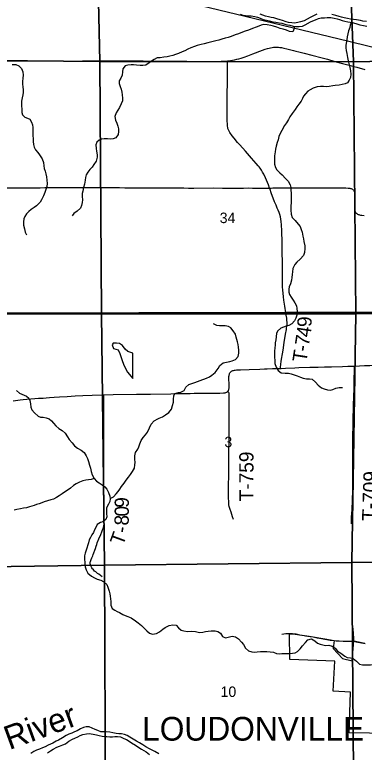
# Model space of a CAD drawing. Extents: x 1874609 to 2204689, y 815661 to 1281160.
# Drawn here: x 2028176 to 2035544, y 951876 to 967419 of the extents above; entities that cross this region are included whole.
import ezdxf

# ---------------------------------------------------------------- set-up
doc = ezdxf.new("R2010")
doc.units = 0
for name, color, linetype in [('GM_X_Corporation', 7, 'Continuous'), ('GM_X_Corporation_Text', 7, 'Continuous'), ('GM_X_County_Road', 7, 'Continuous'), ('GM_X_Major_River', 7, 'Continuous'), ('GM_X_Major_River_Text', 7, 'Continuous'), ('GM_X_Minor_Lake', 7, 'Continuous'), ('GM_X_Minor_River', 7, 'Continuous'), ('GM_X_Rail_Line', 7, 'Continuous'), ('GM_X_Section', 7, 'Continuous'), ('GM_X_Section_Text', 7, 'Continuous'), ('GM_X_State_Route', 7, 'Continuous'), ('GM_X_Township', 7, 'Continuous'), ('GM_X_Township_Road', 7, 'Continuous'), ('GM_X_Township_Road_Text', 7, 'Continuous')]:
    doc.layers.add(name, color=color, linetype=linetype)

msp = doc.modelspace()

# ---------------------------------------------------------------- linework, layer by layer
at = {"layer": 'GM_X_Corporation'}
msp.add_lwpolyline([(2036512, 952266), (2035224, 952285), (2035251, 953141), (2034886, 953161), (2034921, 953795), (2033972, 953834), (2033970, 954368), (2034036, 954371), (2034385, 954324), (2034756, 954257), (2034909, 954232), (2034892, 954063), (2035086, 953853), (2035292, 953802), (2035322, 954222), (2035423, 954203), (2035556, 954178)], dxfattribs=at)
at = {"layer": 'GM_X_County_Road'}
for points in [[(2035341, 960015), (2035547, 960026), (2035662, 960029), (2035761, 960032), (2035843, 960035), (2036007, 960042), (2036138, 960049), (2036203, 960052), (2036334, 960060), (2036416, 960064), (2036465, 960067), (2036514, 960070), (2036596, 960076), (2036678, 960081), (2036793, 960088), (2036875, 960093), (2037038, 960102), (2037235, 960113), (2037480, 960128), (2037611, 960136), (2037676, 960139), (2037790, 960145), (2037876, 960150)], [(2032663, 959479), (2032670, 959488), (2032679, 959502), (2032686, 959518), (2032690, 959534), (2032693, 959551), (2032695, 959584), (2032694, 959634), (2032692, 959749), (2032692, 959798), (2032693, 959814), (2032696, 959830), (2032700, 959845), (2032706, 959859), (2032713, 959873), (2032723, 959885), (2032734, 959896), (2032746, 959906), (2032760, 959914), (2032775, 959920), (2032790, 959925), (2032806, 959928), (2032822, 959930), (2032854, 959933), (2032936, 959937), (2033116, 959944), (2033346, 959952), (2033444, 959956), (2033494, 959958), (2033608, 959961), (2033690, 959964), (2033776, 959966)], [(2033776, 959966), (2033789, 959966), (2033887, 959970), (2034083, 959979), (2034165, 959982), (2034395, 959990), (2034575, 959994), (2034707, 959997), (2034854, 960001), (2035084, 960009), (2035199, 960014), (2035341, 960015)], [(2030052, 959412), (2030249, 959417), (2030741, 959421), (2031037, 959426), (2031463, 959430), (2031627, 959434), (2031759, 959437), (2031873, 959440), (2031955, 959442), (2032070, 959444), (2032349, 959445), (2032497, 959447), (2032580, 959449), (2032613, 959453), (2032629, 959458), (2032645, 959465), (2032659, 959475), (2032663, 959479)], [(2028141, 959282), (2028287, 959300), (2028351, 959307), (2028433, 959316), (2028515, 959323), (2028596, 959330), (2028678, 959335), (2028776, 959342), (2028841, 959347), (2028906, 959352), (2029005, 959360), (2029119, 959368), (2029282, 959377), (2029446, 959385), (2029609, 959392), (2029806, 959401), (2030019, 959411), (2030052, 959412)]]:
    msp.add_lwpolyline(points, dxfattribs=at)
at = {"layer": 'GM_X_Major_River'}
for points in [[(2032925, 967430), (2032985, 967412), (2033043, 967400), (2033097, 967396), (2033159, 967394), (2033234, 967384), (2033292, 967368), (2033348, 967346), (2033410, 967320), (2033484, 967304), (2033536, 967292), (2033616, 967272), (2033682, 967262), (2033751, 967250), (2033803, 967239), (2033871, 967219), (2033925, 967205), (2033977, 967197), (2034047, 967179), (2034103, 967171), (2034171, 967169), (2034241, 967181), (2034296, 967209), (2034412, 967267), (2034462, 967291), (2034514, 967315), (2034580, 967343), (2034633, 967351), (2034705, 967357), (2034763, 967359), (2034839, 967359), (2034909, 967349), (2034971, 967333), (2035025, 967317), (2035081, 967301), (2035133, 967283), (2035196, 967267), (2035250, 967261), (2035314, 967249), (2035388, 967229), (2035454, 967209), (2035528, 967191), (2035596, 967178)], [(2034546, 967434), (2034474, 967398), (2034406, 967361), (2034342, 967325), (2034274, 967291), (2034200, 967267), (2034143, 967253), (2034071, 967245), (2034019, 967247), (2033947, 967257), (2033895, 967268), (2033823, 967296), (2033769, 967312), (2033701, 967336), (2033636, 967352), (2033578, 967364), (2033528, 967374), (2033462, 967390), (2033404, 967412), (2033348, 967432)], [(2034943, 967401), (2034857, 967423)], [(2035588, 967279), (2035516, 967287), (2035464, 967297), (2035384, 967309), (2035318, 967321), (2035254, 967329), (2035188, 967337), (2035120, 967355), (2035067, 967369), (2035013, 967381), (2034943, 967401)], [(2031214, 951845), (2031128, 951893), (2031072, 951923), (2031013, 951951), (2030941, 951991), (2030877, 952032), (2030805, 952076), (2030741, 952110), (2030669, 952152), (2030599, 952192), (2030543, 952226), (2030487, 952252), (2030425, 952266), (2030371, 952266), (2030311, 952268), (2030241, 952282), (2030180, 952298), (2030104, 952304), (2030048, 952304), (2029994, 952306), (2029928, 952337), (2029872, 952359), (2029810, 952381), (2029748, 952409), (2029678, 952413), (2029624, 952395), (2029564, 952367), (2029492, 952331), (2029432, 952303), (2029376, 952281), (2029318, 952254), (2029262, 952226), (2029180, 952178), (2029098, 952132), (2029046, 952108), (2028980, 952068), (2028882, 952022), (2028814, 951990), (2028762, 951969), (2028694, 951943), (2028634, 951917), (2028576, 951891), (2028512, 951847)], [(2028866, 951863), (2028932, 951904), (2028988, 951940), (2029062, 951986), (2029122, 952004), (2029190, 952032), (2029244, 952056), (2029318, 952112), (2029392, 952154), (2029442, 952173), (2029506, 952203), (2029558, 952229), (2029614, 952249), (2029686, 952267), (2029744, 952269), (2029832, 952259), (2029902, 952243), (2029954, 952229), (2030018, 952215), (2030068, 952210), (2030119, 952206), (2030181, 952204), (2030239, 952204), (2030289, 952208), (2030339, 952208), (2030403, 952198), (2030473, 952168), (2030529, 952142), (2030587, 952110), (2030639, 952076), (2030719, 952022), (2030791, 951978), (2030845, 951944), (2030897, 951916), (2030947, 951884), (2031020, 951827)]]:
    msp.add_lwpolyline(points, dxfattribs=at)
at = {"layer": 'GM_X_Minor_Lake'}
for points in [[(2030662, 960290), (2030560, 960324), (2030506, 960368), (2030450, 960446), (2030386, 960494), (2030322, 960498), (2030250, 960496), (2030227, 960464), (2030259, 960388), (2030354, 960354), (2030394, 960282), (2030432, 960155), (2030473, 960031), (2030555, 959887), (2030668, 959754)], [(2030668, 959754), (2030662, 960290)]]:
    msp.add_lwpolyline(points, dxfattribs=at)
at = {"layer": 'GM_X_Minor_River'}
for points in [[(2035266, 967258), (2035250, 967201), (2035240, 967151), (2035215, 967080), (2035199, 967014), (2035185, 966956), (2035175, 966890), (2035163, 966822), (2035157, 966770), (2035157, 966720), (2035165, 966669), (2035175, 966599), (2035191, 966517), (2035205, 966449), (2035217, 966391), (2035241, 966306), (2035257, 966234), (2035264, 966164), (2035254, 966100), (2035228, 966042), (2035194, 965986), (2035142, 965964), (2035080, 965946), (2035018, 965938), (2034933, 965928), (2034881, 965920), (2034807, 965910), (2034743, 965902), (2034685, 965904), (2034619, 965910), (2034549, 965898), (2034470, 965874), (2034404, 965836), (2034354, 965806), (2034304, 965754), (2034266, 965701), (2034240, 965651), (2034212, 965601), (2034165, 965535), (2034125, 965475), (2034085, 965419), (2034021, 965339), (2033977, 965266), (2033945, 965214), (2033902, 965142), (2033866, 965082), (2033806, 964982), (2033770, 964914), (2033746, 964852), (2033726, 964781), (2033706, 964725), (2033685, 964647), (2033675, 964585), (2033663, 964527), (2033653, 964447), (2033651, 964386), (2033649, 964328), (2033651, 964272), (2033671, 964202), (2033703, 964152), (2033761, 964088), (2033811, 964044), (2033885, 963971), (2033939, 963915), (2033981, 963833), (2033995, 963779), (2033999, 963727), (2034001, 963650), (2034001, 963484), (2033997, 963364), (2033997, 963302), (2034002, 963215), (2034026, 963149), (2034088, 963081), (2034153, 963007), (2034191, 962955), (2034217, 962890), (2034235, 962836), (2034252, 962756), (2034264, 962696), (2034272, 962638), (2034288, 962552), (2034288, 962491), (2034282, 962409), (2034260, 962345), (2034196, 962267), (2034120, 962207), (2034077, 962157), (2034041, 962068), (2034029, 962004), (2034023, 961948), (2034019, 961880), (2034011, 961826), (2033987, 961748), (2033963, 961686), (2033951, 961635), (2033952, 961573), (2033968, 961521), (2034004, 961469), (2034046, 961401), (2034080, 961351)], [(2034075, 967175), (2034063, 967129), (2034041, 967061), (2033971, 967067), (2033905, 967091), (2033835, 967113), (2033772, 967131), (2033700, 967157), (2033630, 967177), (2033576, 967191), (2033500, 967208), (2033426, 967212), (2033372, 967202), (2033318, 967180), (2033265, 967158), (2033187, 967131), (2033103, 967097), (2033033, 967071), (2032977, 967049), (2032896, 967019), (2032820, 966993), (2032736, 966963), (2032672, 966943), (2032610, 966923), (2032538, 966903), (2032477, 966885), (2032413, 966869), (2032359, 966855), (2032303, 966843), (2032249, 966829), (2032167, 966809), (2032103, 966793), (2032024, 966769), (2031962, 966753), (2031886, 966719), (2031828, 966695), (2031758, 966661), (2031708, 966635), (2031625, 966601), (2031565, 966579), (2031509, 966559), (2031443, 966545), (2031387, 966533), (2031317, 966523), (2031242, 966513), (2031176, 966509), (2031116, 966477), (2031062, 966441), (2031008, 966403), (2030938, 966359), (2030878, 966349), (2030817, 966349), (2030743, 966355), (2030681, 966363), (2030629, 966365), (2030561, 966359), (2030501, 966339), (2030457, 966277), (2030446, 966218), (2030438, 966144), (2030410, 966082), (2030378, 966026), (2030380, 965972), (2030400, 965910), (2030418, 965850), (2030432, 965789), (2030442, 965729), (2030450, 965661), (2030444, 965605), (2030420, 965539), (2030383, 965463), (2030351, 965409), (2030315, 965352), (2030283, 965274), (2030303, 965200), (2030325, 965136), (2030349, 965068), (2030361, 965018), (2030365, 964957), (2030357, 964893), (2030309, 964827), (2030254, 964805), (2030194, 964797), (2030130, 964801), (2030064, 964807), (2030008, 964797), (2029956, 964779), (2029906, 964733), (2029888, 964677), (2029891, 964597), (2029901, 964545), (2029913, 964468), (2029913, 964418), (2029889, 964332), (2029843, 964262), (2029805, 964210), (2029761, 964160), (2029713, 964104), (2029680, 964043), (2029670, 963987), (2029662, 963931)], [(2028124, 966374), (2028196, 966370), (2028264, 966346), (2028320, 966288), (2028344, 966217), (2028354, 966147), (2028348, 966083), (2028340, 966013), (2028340, 965959), (2028348, 965899), (2028356, 965839), (2028356, 965778), (2028343, 965728), (2028331, 965666), (2028319, 965600), (2028317, 965550), (2028321, 965492), (2028323, 965434), (2028325, 965361), (2028339, 965311), (2028391, 965259), (2028441, 965243), (2028491, 965215), (2028531, 965153), (2028551, 965099), (2028557, 965042), (2028555, 964978), (2028557, 964918), (2028559, 964864), (2028561, 964812), (2028565, 964750), (2028571, 964686), (2028583, 964625), (2028615, 964575), (2028659, 964517), (2028699, 964465), (2028753, 964383), (2028781, 964305), (2028789, 964236), (2028797, 964180), (2028817, 964120), (2028829, 964066), (2028843, 964000), (2028853, 963934), (2028858, 963861), (2028854, 963799), (2028832, 963733), (2028810, 963671), (2028782, 963605), (2028740, 963519), (2028710, 963466), (2028637, 963392), (2028587, 963354)], [(2029662, 963931), (2029646, 963851), (2029624, 963779), (2029608, 963703), (2029600, 963650), (2029600, 963588), (2029602, 963520), (2029598, 963464), (2029583, 963398), (2029561, 963346), (2029489, 963278), (2029421, 963232), (2029387, 963179)], [(2028587, 963354), (2028525, 963312), (2028475, 963272), (2028425, 963222), (2028387, 963170), (2028367, 963118), (2028358, 963054), (2028362, 962981), (2028378, 962907), (2028396, 962839), (2028420, 962783)], [(2034080, 961351), (2034116, 961283), (2034126, 961230), (2034128, 961162), (2034124, 961086), (2034104, 961022), (2034072, 960968), (2034018, 960902), (2033952, 960870), (2033896, 960858), (2033839, 960838), (2033785, 960814), (2033713, 960749), (2033697, 960699), (2033677, 960567), (2033667, 960503), (2033665, 960453), (2033657, 960399), (2033652, 960330), (2033650, 960260), (2033652, 960206), (2033656, 960134), (2033662, 960070), (2033688, 959992), (2033732, 959919), (2033792, 959875), (2033880, 959867), (2033944, 959865), (2034001, 959851), (2034069, 959833), (2034131, 959809), (2034201, 959783), (2034257, 959761), (2034329, 959749), (2034393, 959745), (2034445, 959739), (2034517, 959678), (2034572, 959614), (2034644, 959556), (2034700, 959534), (2034772, 959512), (2034824, 959510), (2034882, 959522), (2034946, 959546), (2035014, 959562), (2035083, 959564)], [(2030188, 957222), (2030260, 957258), (2030316, 957322), (2030356, 957373), (2030394, 957423), (2030428, 957477), (2030479, 957545), (2030525, 957611), (2030575, 957675), (2030617, 957733), (2030659, 957793), (2030697, 957866), (2030710, 957930), (2030712, 957982), (2030708, 958052), (2030708, 958122), (2030720, 958192), (2030768, 958261), (2030792, 958311), (2030812, 958377), (2030844, 958447), (2030883, 958513), (2030929, 958563), (2030975, 958619), (2031019, 958714), (2031051, 958792), (2031117, 958860), (2031190, 958906), (2031218, 958916), (2031288, 958942), (2031356, 958984), (2031426, 959038), (2031477, 959108), (2031503, 959185), (2031519, 959255), (2031523, 959319), (2031531, 959389), (2031551, 959439), (2031627, 959457), (2031679, 959465), (2031746, 959503), (2031780, 959567), (2031844, 959627), (2031906, 959648), (2031972, 959666), (2032030, 959688), (2032086, 959712), (2032215, 959760), (2032279, 959790), (2032333, 959820), (2032403, 959882), (2032462, 959962), (2032496, 960024), (2032568, 960082), (2032638, 960100), (2032710, 960114), (2032760, 960126), (2032831, 960156), (2032887, 960220), (2032897, 960289), (2032899, 960349), (2032893, 960411), (2032883, 960473), (2032873, 960525), (2032861, 960575), (2032845, 960625), (2032827, 960686), (2032783, 960756), (2032733, 960818), (2032683, 960846), (2032613, 960860), (2032563, 960862), (2032491, 960864), (2032439, 960870), (2032366, 960904)], [(2028210, 959499), (2028274, 959445), (2028422, 959380), (2028475, 959340), (2028494, 959288), (2028506, 959222), (2028516, 959152), (2028534, 959094), (2028590, 959030), (2028670, 958961), (2028721, 958939), (2028775, 958935), (2028837, 958927), (2028899, 958901), (2028949, 958863), (2028991, 958811), (2029043, 958757), (2029107, 958696), (2029177, 958654), (2029241, 958598), (2029289, 958524), (2029321, 958464), (2029383, 958398), (2029433, 958331), (2029499, 958283), (2029576, 958241), (2029636, 958191), (2029678, 958125), (2029708, 958069), (2029732, 958002), (2029754, 957928), (2029770, 957860), (2029785, 957790), (2029807, 957722), (2029847, 957643), (2029901, 957587), (2029952, 957555), (2030020, 957515), (2030074, 957471), (2030114, 957421), (2030152, 957353), (2030178, 957274), (2030190, 957214), (2030182, 957162), (2030149, 957108), (2030113, 957026), (2030107, 956974), (2030109, 956906), (2030115, 956837), (2030097, 956783), (2030031, 956729), (2029981, 956719), (2029912, 956673), (2029884, 956615), (2029858, 956561), (2029834, 956509), (2029800, 956459), (2029770, 956400), (2029744, 956350), (2029728, 956288)], [(2029847, 957643), (2029785, 957625), (2029729, 957619), (2029677, 957611), (2029611, 957597), (2029539, 957571), (2029471, 957533), (2029416, 957499), (2029352, 957445), (2029284, 957395), (2029226, 957355), (2029174, 957325), (2029111, 957279), (2029059, 957245), (2028991, 957209), (2028937, 957195), (2028867, 957175), (2028797, 957153), (2028745, 957131), (2028692, 957115), (2028636, 957097), (2028584, 957079), (2028484, 957047), (2028420, 957029), (2028358, 957019), (2028297, 957007), (2028219, 956991), (2028161, 956977)], [(2029728, 956288), (2029680, 956133), (2029658, 956069), (2029648, 956017), (2029646, 955944), (2029652, 955874), (2029660, 955786), (2029682, 955718), (2029719, 955648), (2029795, 955584), (2029855, 955552), (2029913, 955526), (2029989, 955501), (2030055, 955469), (2030119, 955413), (2030141, 955355), (2030167, 955273), (2030179, 955215), (2030185, 955164), (2030191, 955112), (2030198, 955052), (2030204, 954978), (2030228, 954908), (2030284, 954868), (2030334, 954844), (2030386, 954818), (2030452, 954782), (2030504, 954759), (2030560, 954735), (2030628, 954707), (2030724, 954649), (2030780, 954601), (2030845, 954547), (2030959, 954433), (2031013, 954389), (2031081, 954363), (2031163, 954381), (2031229, 954417), (2031295, 954469), (2031347, 954508), (2031431, 954550), (2031505, 954564), (2031577, 954552), (2031629, 954500), (2031683, 954448), (2031737, 954436), (2031815, 954424), (2031903, 954426), (2031988, 954418), (2032074, 954402), (2032142, 954405), (2032198, 954419), (2032254, 954427), (2032314, 954435), (2032398, 954437), (2032456, 954421), (2032510, 954383), (2032558, 954315), (2032620, 954287), (2032678, 954301), (2032762, 954323), (2032828, 954309), (2032890, 954265), (2032953, 954198), (2032997, 954144), (2033039, 954070), (2033101, 954016), (2033171, 953990), (2033227, 953988), (2033285, 953994), (2033359, 954002), (2033427, 954002), (2033491, 953996), (2033561, 953990), (2033633, 953982), (2033695, 953958), (2033755, 953952), (2033809, 953954), (2033861, 953959), (2033970, 953959), (2034032, 953961), (2034088, 953969), (2034140, 953997), (2034194, 954057), (2034244, 954121), (2034304, 954187), (2034356, 954248), (2034434, 954264), (2034502, 954222), (2034560, 954172), (2034612, 954154), (2034668, 954138), (2034724, 954128), (2034798, 954132), (2034868, 954114), (2034930, 954070), (2034982, 954006), (2035052, 953962), (2035134, 953904), (2035187, 953874), (2035253, 953864)], [(2035253, 953864), (2035307, 953849), (2035379, 953793), (2035447, 953733), (2035505, 953719), (2035569, 953719), (2035625, 953721), (2035675, 953717), (2035784, 953726)]]:
    msp.add_lwpolyline(points, dxfattribs=at)
at = {"layer": 'GM_X_Rail_Line'}
msp.add_lwpolyline([(2031923, 967656), (2033033, 967387), (2035220, 966859), (2036046, 966657)], dxfattribs=at)
at = {"layer": 'GM_X_Section'}
for points in [[(2024559, 971862), (2029852, 971817), (2029967, 966437), (2024612, 966480)], [(2029852, 971817), (2035116, 971820), (2035317, 966428), (2029967, 966437)], [(2035116, 971820), (2040463, 971863), (2040532, 966530), (2035317, 966428)], [(2024612, 966480), (2029967, 966437), (2030008, 961117), (2024657, 961100)], [(2035317, 966428), (2040532, 966530), (2040578, 961130), (2035364, 961114)], [(2029967, 966437), (2035317, 966428), (2035364, 961114), (2030008, 961117)], [(2024657, 961100), (2030008, 961117), (2030068, 955817), (2024650, 955739)], [(2030008, 961117), (2035364, 961114), (2035280, 955872), (2030068, 955817)], [(2035364, 961114), (2040578, 961130), (2040624, 955902), (2035280, 955872)], [(2035280, 955872), (2040624, 955902), (2040680, 950578), (2035321, 950574)], [(2030068, 955817), (2030087, 950567), (2024671, 950393), (2024650, 955739)], [(2030068, 955817), (2035280, 955872), (2035321, 950574), (2030087, 950567)]]:
    msp.add_lwpolyline(points, close=True, dxfattribs=at)
at = {"layer": 'GM_X_State_Route'}
msp.add_lwpolyline([(2028000, 966447), (2028213, 966447), (2028344, 966446), (2028558, 966447), (2028787, 966447), (2029115, 966446), (2029263, 966444), (2029394, 966444), (2029607, 966446), (2029771, 966445), (2030033, 966448), (2030246, 966447), (2030492, 966446), (2030886, 966446), (2031165, 966444), (2031378, 966444), (2031558, 966441), (2031804, 966438), (2031968, 966437), (2032247, 966435), (2032427, 966437), (2032526, 966441), (2032662, 966449), (2032727, 966458), (2032807, 966472), (2032855, 966482), (2032903, 966493), (2032950, 966507), (2033013, 966526), (2033090, 966553), (2033197, 966594), (2033396, 966671), (2033458, 966693), (2033505, 966708), (2033537, 966718), (2033569, 966725), (2033601, 966731), (2033634, 966735), (2033667, 966737), (2033700, 966737), (2033733, 966736), (2033766, 966732), (2033799, 966727), (2033847, 966718), (2033911, 966703), (2034054, 966667), (2034102, 966655), (2034165, 966639), (2034277, 966611), (2034436, 966570), (2034657, 966512), (2034768, 966482), (2034926, 966437), (2035084, 966394), (2035195, 966365), (2035274, 966343), (2035322, 966330), (2035385, 966312), (2035558, 966264)], dxfattribs=at)
at = {"layer": 'GM_X_Township'}
for points in [[(2045777, 977423), (2045852, 971713), (2045928, 967198), (2045931, 966481), (2045929, 963577), (2045947, 961879), (2045955, 961173), (2044639, 961170), (2044147, 961169), (2043701, 961168), (2043275, 961167), (2042937, 961166), (2042707, 961166), (2042503, 961165), (2041592, 961163), (2041366, 961163), (2040342, 961160), (2033867, 961145), (2024636, 961124), (2018250, 961109), (2017186, 961107), (2013327, 961098)], [(2013327, 961098), (2017186, 961107), (2018250, 961109), (2024636, 961124), (2033867, 961145), (2040342, 961160), (2041366, 961163), (2041592, 961163), (2042503, 961165), (2042707, 961166), (2042937, 961166), (2043275, 961167), (2043701, 961168), (2044147, 961169), (2044639, 961170), (2045955, 961173), (2045986, 960006), (2046012, 957167), (2046048, 954242), (2046060, 953197), (2046126, 947408)]]:
    msp.add_lwpolyline(points, dxfattribs=at)
at = {"layer": 'GM_X_Township_Road'}
for points in [[(2033547, 963767), (2033522, 963832), (2033459, 963984), (2033424, 964058), (2033401, 964102), (2033377, 964144), (2033351, 964186), (2033331, 964212), (2033310, 964237), (2033267, 964287), (2033169, 964397), (2033037, 964544), (2032918, 964680), (2032875, 964730), (2032802, 964818), (2032762, 964870), (2032713, 964936), (2032695, 964963), (2032687, 964978), (2032681, 964993), (2032675, 965008), (2032670, 965024), (2032666, 965040), (2032661, 965072), (2032658, 965105), (2032657, 965187), (2032655, 965450), (2032655, 965647), (2032657, 965811), (2032659, 965926), (2032659, 966025), (2032662, 966449)], [(2027771, 963771), (2028441, 963768), (2028618, 963771), (2028715, 963774), (2028813, 963776), (2028895, 963777), (2029010, 963776), (2029173, 963775), (2029305, 963777), (2029501, 963777), (2029600, 963776), (2029649, 963775), (2029730, 963775), (2029796, 963775), (2029861, 963775), (2029992, 963775), (2030057, 963775), (2030221, 963775), (2030319, 963775), (2030385, 963775), (2030499, 963774), (2030581, 963774), (2030663, 963773), (2030761, 963774), (2030810, 963774), (2030876, 963773), (2030957, 963772), (2031023, 963772), (2031088, 963772), (2031186, 963770), (2031349, 963771), (2031447, 963770), (2031578, 963770), (2031659, 963770), (2031741, 963770), (2031840, 963767), (2031954, 963764), (2032360, 963769), (2032556, 963766), (2032702, 963763), (2032800, 963765), (2032882, 963766), (2032995, 963767), (2033109, 963768), (2033190, 963767), (2033272, 963767), (2033370, 963767), (2033547, 963767)], [(2033547, 963767), (2033581, 963767), (2033614, 963768), (2033696, 963769), (2033926, 963770), (2034041, 963771), (2034155, 963772), (2034221, 963772), (2034336, 963774), (2034450, 963774), (2034614, 963773), (2034729, 963773), (2034844, 963772), (2034975, 963770), (2035074, 963769), (2035155, 963768), (2035204, 963766), (2035237, 963763), (2035252, 963760), (2035267, 963755), (2035282, 963749), (2035295, 963741), (2035307, 963731), (2035317, 963719), (2035326, 963706), (2035333, 963692), (2035338, 963677), (2035342, 963662), (2035344, 963646), (2035346, 963630), (2035346, 963613), (2035345, 963532), (2035341, 963368), (2035341, 963335), (2035342, 963318), (2035344, 963301), (2035348, 963285), (2035354, 963269), (2035363, 963254), (2035373, 963240), (2035386, 963229), (2035400, 963219), (2035415, 963212), (2035431, 963206), (2035447, 963202), (2035464, 963198), (2035496, 963193), (2035545, 963187)], [(2033890, 961146), (2033877, 961227), (2033870, 961276), (2033851, 961406), (2033842, 961471), (2033831, 961552), (2033825, 961617), (2033821, 961683), (2033818, 961782), (2033819, 961864), (2033819, 961929), (2033819, 961995), (2033819, 962077), (2033818, 962241), (2033816, 962373), (2033811, 962618), (2033803, 962864), (2033798, 962995), (2033793, 963061), (2033787, 963110), (2033778, 963158), (2033766, 963206), (2033750, 963253), (2033732, 963298), (2033711, 963343), (2033684, 963403), (2033652, 963478), (2033623, 963554), (2033589, 963647), (2033551, 963756), (2033547, 963767)], [(2033776, 959966), (2033779, 959987), (2033787, 960054), (2033795, 960108), (2033802, 960157), (2033820, 960270), (2033834, 960350), (2033859, 960511), (2033886, 960689), (2033902, 960786), (2033907, 960818), (2033912, 960851), (2033916, 960899), (2033917, 960932), (2033914, 960981), (2033909, 961030), (2033906, 961048), (2033890, 961146)], [(2035304, 957884), (2035305, 957938), (2035304, 958053), (2035302, 958184), (2035302, 958299), (2035304, 958431), (2035306, 958579), (2035307, 958710), (2035312, 958973), (2035315, 959072), (2035316, 959137), (2035318, 959235), (2035322, 959333), (2035325, 959415), (2035328, 959497), (2035330, 959596), (2035331, 959678), (2035333, 959793), (2035335, 959858), (2035338, 959924), (2035341, 960015)], [(2032785, 956778), (2032765, 956839), (2032737, 956933), (2032719, 956995), (2032699, 957057), (2032690, 957088), (2032689, 957104), (2032688, 957137), (2032684, 957252), (2032683, 957334), (2032682, 957383), (2032682, 957512), (2032684, 957561), (2032687, 957643), (2032689, 957741), (2032689, 957872), (2032689, 958019), (2032689, 958068), (2032689, 958117), (2032690, 958214), (2032692, 958295), (2032693, 958377), (2032694, 958491), (2032695, 958622), (2032696, 958819), (2032697, 958966), (2032697, 959114), (2032698, 959392), (2032697, 959405), (2032696, 959420), (2032696, 959437), (2032694, 959447), (2032690, 959455), (2032683, 959463), (2032674, 959470), (2032663, 959479)], [(2030060, 957022), (2030061, 957087), (2030060, 957217), (2030055, 957395), (2030053, 957575), (2030052, 957769), (2030052, 957851), (2030055, 957949), (2030054, 958047), (2030052, 958293), (2030054, 958407), (2030053, 958587), (2030053, 958685), (2030055, 958898), (2030055, 959045), (2030054, 959176), (2030054, 959241), (2030053, 959372), (2030052, 959412)], [(2035281, 956908), (2035286, 956987), (2035290, 957052), (2035294, 957118), (2035299, 957233), (2035301, 957348), (2035301, 957446), (2035301, 957528), (2035300, 957594), (2035300, 957725), (2035304, 957856), (2035304, 957884)], [(2030020, 955572), (2029984, 955599), (2029947, 955627), (2029922, 955646), (2029884, 955675), (2029859, 955696), (2029841, 955714), (2029826, 955732), (2029816, 955745), (2029804, 955761), (2029795, 955776), (2029782, 955803), (2029771, 955829), (2029768, 955848), (2029768, 955866), (2029769, 955882), (2029772, 955896), (2029787, 955941), (2029799, 955971), (2029821, 956016), (2029832, 956046), (2029877, 956167), (2029893, 956217), (2029905, 956252), (2029916, 956287), (2029947, 956371), (2029989, 956463), (2030014, 956523), (2030029, 956562), (2030039, 956591), (2030049, 956619), (2030053, 956648), (2030058, 956685), (2030060, 956722), (2030060, 956776), (2030060, 956820), (2030059, 956917), (2030060, 956963), (2030060, 957022), (2030060, 957022)], [(2035278, 956692), (2035276, 956774), (2035277, 956839), (2035281, 956908)], [(2033808, 954368), (2033893, 954376), (2033971, 954381), (2034031, 954380), (2034100, 954372), (2034179, 954353), (2034227, 954342), (2034276, 954334), (2034308, 954330), (2034356, 954324), (2034405, 954317), (2034469, 954306), (2034549, 954290), (2034645, 954270), (2034710, 954259), (2034758, 954251), (2034822, 954241), (2034854, 954237), (2034902, 954230), (2034950, 954225), (2035016, 954221), (2035097, 954218), (2035228, 954217), (2035324, 954215)], [(2035324, 954215), (2035323, 954250), (2035321, 954305), (2035318, 954361), (2035315, 954409), (2035313, 954449), (2035310, 954489)], [(2035324, 954215), (2035377, 954205), (2035486, 954184), (2035563, 954171)]]:
    msp.add_lwpolyline(points, dxfattribs=at)

# ---------------------------------------------------------------- texts
at = {"layer": 'GM_X_Corporation_Text'}
msp.add_text('LOUDONVILLE', height=500, rotation=0, dxfattribs=at).set_placement((2030860, 952121))
at = {"layer": 'GM_X_Major_River_Text'}
msp.add_text('River', height=500.1, rotation=19.9972, dxfattribs=at).set_placement((2028061, 951921))
at = {"layer": 'GM_X_Section_Text'}
for s, p in [('34', (2032497, 963028)), ('3', (2032596, 958305)), ('10', (2032516, 953042))]:
    msp.add_text(s, height=221, rotation=0, dxfattribs=at).set_placement(p)
at = {"layer": 'GM_X_Township_Road_Text'}
for s, rotation, p in [('9', 89.8094, (2034434, 960838)), ('4', 81.5111, (2034403, 960609)), ('7', 81.1412, (2034375, 960426)), ('-', 81.2198, (2034356, 960305)), ('T', 81.3532, (2034323, 960084)), ('T-759', 90, (2033209, 957165)), ('T-709', 88.1185, (2035795, 956748)), ('9', 89.9811, (2030582, 957029)), ('0', 89.759, (2030581, 956843)), ('8', 88.3929, (2030576, 956651)), ('T', 69.9019, (2030456, 956216)), ('-', 79.3487, (2030547, 956478))]:
    msp.add_text(s, height=300, rotation=rotation, dxfattribs=at).set_placement(p)

doc.saveas('drawing.dxf')
